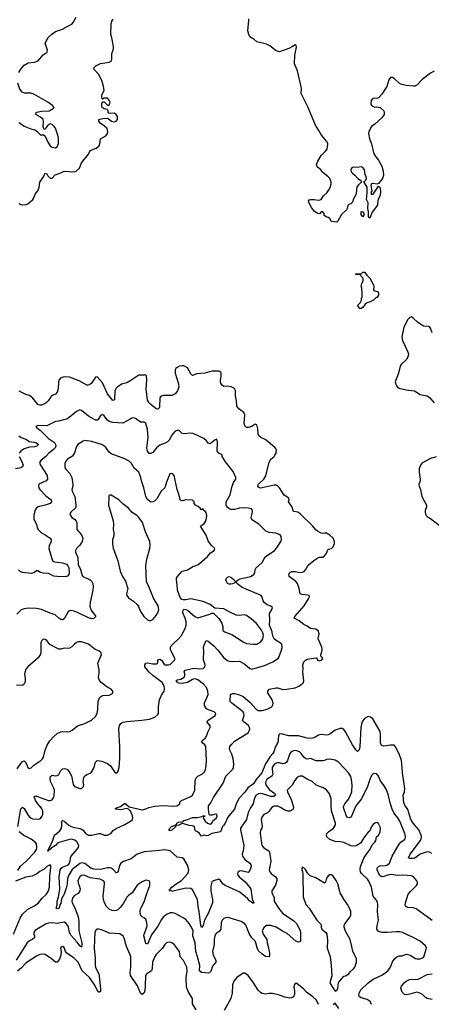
# Model space of a CAD drawing. Header units: inches. Extents: x 2001573 to 2220545, y 644482 to 846830.
# Tile 280 of 656: x 2123938 to 2128679, y 715723 to 727060. Entities that reach past the tile are written whole.
import ezdxf

# ---------------------------------------------------------------- set-up
doc = ezdxf.new("R2010")
doc.units = ezdxf.units.IN
doc.header["$MEASUREMENT"] = 0
doc.layers.add('C1721', color=7, linetype='Continuous')
doc.layers.add('C1722', color=7, linetype='Continuous')

msp = doc.modelspace()

# ---------------------------------------------------------------- linework, layer by layer
at = {"layer": 'C1721', "color": 5}
for points, elevation in [([(2123910, 718433), (2123950, 718496), (2123970, 718519), (2123990, 718527), (2124008, 718508), (2124030, 718450), (2124050, 718438), (2124070, 718445), (2124102, 718478), (2124180, 718530), (2124199, 718550), (2124211, 718570), (2124230, 718650), (2124253, 718707), (2124284, 718756), (2124330, 718806), (2124370, 718840), (2124410, 718860), (2124430, 718864), (2124490, 718859), (2124516, 718864), (2124541, 718879), (2124604, 718930), (2124690, 718956), (2124766, 718994), (2124810, 719036), (2124830, 719070), (2124838, 719122), (2124842, 719210), (2124857, 719250), (2124870, 719265), (2124890, 719277), (2124970, 719284), (2125001, 719299), (2125011, 719309), (2125010, 719330), (2124991, 719350), (2124940, 719380), (2124876, 719430), (2124858, 719450), (2124848, 719470), (2124846, 719490), (2124854, 719534), (2124855, 719575), (2124838, 719650), (2124874, 719730), (2124880, 719750), (2124875, 719770), (2124850, 719792), (2124806, 719810), (2124730, 719870), (2124650, 719897), (2124610, 719896), (2124592, 719888), (2124568, 719870), (2124540, 719840), (2124510, 719823), (2124490, 719818), (2124450, 719822), (2124410, 719812), (2124390, 719812), (2124349, 719830), (2124286, 719866), (2124249, 719910), (2124230, 719924), (2124210, 719929), (2124191, 719910), (2124182, 719890), (2124181, 719770), (2124175, 719745), (2124150, 719713), (2124030, 719610), (2124010, 719582), (2123995, 719530), (2124002, 719470), (2124000, 719440), (2123989, 719411), (2123970, 719394), (2123903, 719397)], 280), ([(2123916, 717770), (2123950, 717972), (2123970, 717991), (2123990, 717976), (2124030, 717905), (2124050, 717880), (2124070, 717865), (2124090, 717859), (2124146, 717854), (2124170, 717859), (2124176, 717864), (2124194, 717886), (2124204, 717910), (2124205, 717950), (2124190, 717982), (2124147, 718030), (2124121, 718070), (2124104, 718110), (2124110, 718119), (2124130, 718120), (2124270, 718069), (2124290, 718068), (2124310, 718079), (2124330, 718109), (2124335, 718125), (2124339, 718190), (2124333, 718213), (2124310, 718250), (2124294, 718290), (2124289, 718330), (2124293, 718347), (2124310, 718361), (2124350, 718355), (2124370, 718356), (2124379, 718361), (2124390, 718370), (2124410, 718416), (2124430, 718434), (2124450, 718438), (2124470, 718436), (2124490, 718425), (2124515, 718390), (2124533, 718353), (2124553, 718253), (2124571, 718231), (2124630, 718206), (2124650, 718206), (2124673, 718230), (2124677, 718250), (2124669, 718290), (2124676, 718330), (2124685, 718350), (2124712, 718368), (2124750, 718384), (2124763, 718397), (2124790, 718443), (2124810, 718510), (2124830, 718530), (2124883, 718523), (2124950, 718494), (2124984, 718470), (2125030, 718401), (2125050, 718383), (2125070, 718398), (2125082, 718450), (2125090, 718554), (2125090, 718690), (2125080, 718890), (2125086, 718934), (2125102, 718958), (2125127, 718973), (2125170, 718980), (2125346, 718994), (2125432, 719008), (2125495, 719030), (2125530, 719058), (2125536, 719070), (2125538, 719150), (2125549, 719230), (2125570, 719284), (2125600, 719330), (2125605, 719350), (2125601, 719390), (2125579, 719430), (2125470, 719510), (2125425, 719550), (2125380, 719610), (2125378, 719630), (2125390, 719650), (2125407, 719653), (2125470, 719644), (2125516, 719644), (2125527, 719653), (2125530, 719690), (2125550, 719698), (2125570, 719684), (2125601, 719641), (2125613, 719633), (2125650, 719631), (2125670, 719637), (2125688, 719650), (2125723, 719690), (2125724, 719710), (2125682, 719790), (2125675, 719810), (2125675, 719830), (2125683, 719850), (2125705, 719875), (2125767, 719930), (2125802, 719970), (2125818, 720000)], 260), ([(2128689, 716689), (2128504, 716824), (2128470, 716835), (2128410, 716837), (2128385, 716850), (2128377, 716870), (2128380, 716890), (2128413, 716990), (2128437, 717023), (2128507, 717090), (2128520, 717110), (2128518, 717130), (2128510, 717145), (2128475, 717190), (2128450, 717204), (2128351, 717211), (2128290, 717206), (2128217, 717217), (2128190, 717214), (2128130, 717194), (2128110, 717192), (2128090, 717201), (2128083, 717210), (2128056, 717270), (2128054, 717290), (2128060, 717300), (2128070, 717311), (2128090, 717317), (2128150, 717320), (2128173, 717330), (2128197, 717350), (2128226, 717430), (2128310, 717567), (2128329, 717591), (2128370, 717619), (2128378, 717630), (2128383, 717650), (2128375, 717690), (2128315, 717830), (2128293, 717870), (2128247, 717927), (2128228, 717968), (2128203, 718043), (2128182, 718142), (2128159, 718199), (2128137, 718237), (2128095, 718295), (2128070, 718349), (2128050, 718375), (2128030, 718381), (2128010, 718377), (2127990, 718358), (2127970, 718312), (2127944, 718230), (2127873, 718087), (2127809, 718010), (2127759, 717890), (2127750, 717878), (2127730, 717869), (2127710, 717879), (2127703, 717890), (2127666, 717990), (2127670, 718010), (2127682, 718030), (2127730, 718090), (2127762, 718170), (2127767, 718247), (2127759, 718310), (2127750, 718345), (2127730, 718384), (2127610, 718512), (2127570, 718534), (2127510, 718545), (2127470, 718542), (2127450, 718530), (2127430, 718525), (2127350, 718528), (2127290, 718552), (2127250, 718546), (2127230, 718552), (2127209, 718569), (2127181, 718610), (2127160, 718630), (2127130, 718642), (2127110, 718644), (2127090, 718643), (2127065, 718630), (2127050, 718610), (2127022, 718530), (2127009, 718511), (2126990, 718494), (2126970, 718490), (2126930, 718503), (2126910, 718505), (2126890, 718499), (2126870, 718486), (2126847, 718450), (2126844, 718430), (2126852, 718370), (2126846, 718354), (2126785, 718310), (2126772, 718290), (2126768, 718270), (2126772, 718250), (2126810, 718195), (2126875, 718150), (2126883, 718130), (2126863, 718117), (2126830, 718115), (2126750, 718142), (2126710, 718150), (2126690, 718148), (2126660, 718130), (2126640, 718090), (2126626, 718030), (2126595, 717985), (2126570, 717930), (2126549, 717850), (2126482, 717750), (2126482, 717730), (2126520, 717550), (2126513, 717490), (2126502, 717450), (2126505, 717430), (2126530, 717392), (2126588, 717348), (2126600, 717330), (2126604, 717310), (2126590, 717264), (2126570, 717241), (2126490, 717259), (2126470, 717257), (2126450, 717243), (2126446, 717230), (2126449, 717210), (2126467, 717190), (2126533, 717133), (2126590, 717068), (2126599, 717050), (2126616, 716936), (2126636, 716890), (2126630, 716885), (2126590, 716910), (2126563, 716943), (2126473, 717013), (2126303, 717090), (2126278, 717110), (2126250, 717147), (2126230, 717164), (2126170, 717144), (2126150, 717130), (2126138, 717082), (2126140, 717030), (2126159, 716930), (2126158, 716890), (2126110, 716768), (2126066, 716690), (2126050, 716629), (2126030, 716609), (2126023, 716630), (2126004, 716790), (2125992, 716850), (2125987, 716930), (2125930, 717042), (2125910, 717057), (2125850, 717060), (2125707, 717027), (2125685, 717025), (2125659, 717030), (2125670, 717050), (2125691, 717070), (2125741, 717110), (2125803, 717150), (2125873, 717230), (2125882, 717250), (2125885, 717270), (2125870, 717324), (2125830, 717399), (2125810, 717409), (2125750, 717419), (2125672, 717492), (2125610, 717503), (2125547, 717493), (2125370, 717478), (2125289, 717451), (2125223, 717397), (2125133, 717367), (2125103, 717350), (2125092, 717330), (2125070, 717243), (2125050, 717235), (2125014, 717274), (2124990, 717290), (2124975, 717295), (2124950, 717295), (2124870, 717276), (2124790, 717279), (2124759, 717290), (2124690, 717345), (2124650, 717353), (2124630, 717346), (2124590, 717310), (2124543, 717277), (2124503, 717210), (2124488, 717172), (2124486, 717110), (2124477, 717070), (2124450, 716992), (2124421, 716939), (2124410, 716885), (2124402, 716870), (2124392, 716830), (2124370, 716822), (2124358, 716830), (2124370, 716870), (2124370, 716910), (2124383, 716957), (2124399, 717050), (2124394, 717190), (2124403, 717270), (2124414, 717290), (2124430, 717303), (2124490, 717326), (2124502, 717338), (2124519, 717370), (2124522, 717410), (2124530, 717429), (2124600, 717510), (2124614, 717530), (2124618, 717550), (2124595, 717595), (2124573, 717613), (2124530, 717623), (2124510, 717620), (2124379, 717581), (2124350, 717551), (2124299, 717521), (2124290, 717507), (2124274, 717506), (2124270, 717488), (2124258, 717490), (2124266, 717494), (2124268, 717510), (2124313, 717590), (2124340, 717670), (2124401, 717719), (2124416, 717744), (2124423, 717770), (2124423, 717830), (2124430, 717839), (2124450, 717830), (2124505, 717785), (2124530, 717772), (2124550, 717763), (2124629, 717749), (2124657, 717737), (2124670, 717729), (2124695, 717690), (2124729, 717669), (2124770, 717669), (2124850, 717690), (2124870, 717688), (2124910, 717671), (2124950, 717672), (2124986, 717690), (2125016, 717724), (2125050, 717749), (2125150, 717792), (2125215, 717830), (2125236, 717850), (2125242, 717870), (2125232, 717910), (2125211, 717951), (2125190, 717970), (2125170, 717976), (2125103, 717963), (2125041, 717970), (2125043, 717977), (2125062, 717990), (2125099, 718001), (2125144, 718036), (2125150, 718039), (2125198, 717998), (2125350, 717964), (2125390, 717973), (2125426, 717990), (2125494, 718006), (2125591, 718011), (2125710, 718006), (2125748, 718010), (2125784, 718030), (2125784, 718050), (2125802, 718070), (2125910, 718114), (2125930, 718130), (2125954, 718190), (2125960, 718300), (2125969, 718331), (2125989, 718351), (2126042, 718378), (2126064, 718396), (2126076, 718424), (2126086, 718474), (2126090, 718530), (2126080, 718690), (2126070, 718710), (2126046, 718730), (2126032, 718750), (2126050, 718770), (2126078, 718790), (2126091, 718809), (2126105, 718855), (2126132, 718910), (2126130, 718930), (2126098, 718970), (2126104, 718990), (2126190, 719050), (2126195, 719070), (2126177, 719090), (2126112, 719112), (2126090, 719127), (2126065, 719165), (2126066, 719194), (2126094, 719250), (2126107, 719290), (2126106, 719330), (2126091, 719370), (2126053, 719410), (2125990, 719458), (2125959, 719470), (2125930, 719464), (2125869, 719430), (2125810, 719417), (2125770, 719422), (2125754, 719430), (2125739, 719450), (2125750, 719460), (2125795, 719465), (2125831, 719489), (2125839, 719510), (2125839, 719530), (2125831, 719550), (2125843, 719570), (2125945, 719595), (2126010, 719587), (2126050, 719589), (2126072, 719608), (2126075, 719630), (2126053, 719690), (2126057, 719790), (2126054, 719830), (2126058, 719850), (2126087, 719910), (2126110, 719904), (2126172, 719852), (2126221, 719801), (2126290, 719713), (2126330, 719681), (2126350, 719674), (2126390, 719670), (2126470, 719673), (2126530, 719641), (2126590, 719590), (2126610, 719583), (2126757, 719623), (2126854, 719666), (2126917, 719710), (2126951, 719790), (2126959, 719830), (2126956, 719870), (2126943, 719883), (2126890, 719911), (2126870, 719931), (2126856, 719956), (2126847, 720000)], 240), ([(2128680, 717460), (2128670, 717470), (2128655, 717475), (2128630, 717477), (2128550, 717451), (2128490, 717407), (2128470, 717400), (2128430, 717401), (2128417, 717410), (2128434, 717450), (2128554, 717610), (2128563, 717630), (2128566, 717650), (2128563, 717670), (2128535, 717730), (2128468, 717808), (2128441, 717850), (2128410, 717967), (2128375, 718015), (2128364, 718044), (2128355, 718130), (2128370, 718170), (2128372, 718208), (2128345, 718390), (2128344, 718450), (2128334, 718530), (2128310, 718607), (2128284, 718650), (2128270, 718683), (2128250, 718707), (2128210, 718708), (2128130, 718697), (2128110, 718702), (2128101, 718710), (2128092, 718732), (2128095, 718830), (2128090, 718865), (2128006, 719010), (2127979, 719030), (2127950, 719035), (2127910, 719012), (2127883, 718977), (2127873, 718947), (2127866, 718910), (2127854, 718686), (2127847, 718653), (2127830, 718633), (2127810, 718654), (2127770, 718711), (2127690, 718862), (2127670, 718887), (2127650, 718898), (2127630, 718899), (2127570, 718881), (2127510, 718835), (2127490, 718826), (2127470, 718823), (2127410, 718830), (2127380, 718820), (2127330, 718790), (2127290, 718782), (2127250, 718787), (2127150, 718814), (2127036, 718816), (2126950, 718836), (2126928, 718832), (2126918, 718810), (2126910, 718737), (2126885, 718690), (2126866, 718630), (2126854, 718610), (2126823, 718577), (2126767, 718493), (2126727, 718390), (2126660, 718310), (2126630, 718260), (2126565, 718215), (2126530, 718166), (2126465, 718095), (2126432, 718030), (2126410, 717971), (2126345, 717895), (2126330, 717870), (2126305, 717810), (2126290, 717787), (2126272, 717770), (2126252, 717708), (2126149, 717691), (2126110, 717667), (2126090, 717661), (2126070, 717669), (2126052, 717668), (2126030, 717658), (2126008, 717688), (2125986, 717710), (2125962, 717722), (2125955, 717735), (2125950, 717772), (2125930, 717778), (2125890, 717780), (2125830, 717802), (2125810, 717805), (2125770, 717787), (2125741, 717781), (2125734, 717786), (2125739, 717779), (2125735, 717770), (2125690, 717727), (2125670, 717722), (2125650, 717730), (2125685, 717770), (2125720, 717780), (2125743, 717797), (2125750, 717812), (2125770, 717820), (2125810, 717825), (2125830, 717838), (2125871, 717849), (2125930, 717875), (2125986, 717874), (2126036, 717884), (2126050, 717892), (2126070, 717892), (2126071, 717889), (2126066, 717886), (2126054, 717886), (2126052, 717870), (2126061, 717850), (2126075, 717830), (2126101, 717810), (2126130, 717799), (2126150, 717808), (2126164, 717836), (2126206, 717870), (2126211, 717891), (2126207, 717907), (2126190, 717912), (2126150, 717901), (2126130, 717899), (2126123, 717903), (2126119, 717910), (2126113, 717970), (2126113, 718007), (2126139, 718041), (2126170, 718105), (2126282, 718270), (2126311, 718350), (2126374, 718410), (2126391, 718430), (2126400, 718450), (2126403, 718490), (2126396, 718550), (2126382, 718602), (2126358, 718650), (2126354, 718670), (2126360, 718690), (2126380, 718720), (2126410, 718752), (2126570, 718850), (2126582, 718870), (2126588, 718890), (2126585, 718910), (2126572, 718932), (2126523, 718970), (2126505, 718990), (2126523, 719050), (2126521, 719070), (2126511, 719091), (2126380, 719190), (2126361, 719210), (2126364, 719290), (2126390, 719303), (2126410, 719303), (2126470, 719285), (2126510, 719266), (2126590, 719203), (2126662, 719122), (2126686, 719106), (2126730, 719106), (2126790, 719122), (2126841, 719150), (2126854, 719170), (2126856, 719190), (2126845, 719230), (2126796, 719310), (2126795, 719330), (2126810, 719350), (2126890, 719366), (2126910, 719366), (2126969, 719349), (2127015, 719350), (2127110, 719366), (2127159, 719390), (2127200, 719420), (2127207, 719430), (2127212, 719448), (2127197, 719550), (2127201, 719590), (2127198, 719630), (2127210, 719665), (2127230, 719685), (2127250, 719696), (2127354, 719714), (2127362, 719710), (2127367, 719687), (2127390, 719676), (2127419, 719690), (2127429, 719710), (2127406, 719730), (2127405, 719745), (2127419, 719781), (2127422, 719810), (2127416, 719836), (2127374, 719930), (2127388, 719990), (2127384, 720000)], 220), ([(2126329, 720000), (2126381, 719981), (2126510, 719897), (2126550, 719877), (2126630, 719868), (2126670, 719870), (2126710, 719894), (2126726, 719910), (2126737, 719930), (2126744, 719970), (2126742, 719990), (2126737, 720000)], 260), ([(2127990, 715722), (2127975, 715755), (2127939, 715779), (2127870, 715797), (2127853, 715810), (2127845, 715830), (2127848, 715850), (2127868, 715890), (2127950, 715970), (2128009, 716011), (2128117, 716063), (2128176, 716110), (2128210, 716150), (2128230, 716211), (2128259, 716250), (2128283, 716270), (2128310, 716282), (2128343, 716283), (2128390, 716299), (2128410, 716298), (2128436, 716290), (2128496, 716250), (2128510, 716245), (2128550, 716245), (2128570, 716253), (2128594, 716270), (2128625, 716370), (2128610, 716396), (2128549, 716449), (2128470, 716491), (2128348, 716548), (2128317, 716557), (2128278, 716558), (2128170, 716548), (2128109, 716549), (2128070, 716563), (2128053, 716590), (2128054, 716630), (2128070, 716690), (2128057, 716790), (2128062, 716870), (2128059, 716899), (2128045, 716925), (2128008, 716970), (2127989, 717070), (2127960, 717140), (2127943, 717163), (2127874, 717230), (2127863, 717250), (2127860, 717270), (2127864, 717310), (2127906, 717414), (2127975, 717510), (2127999, 717561), (2128030, 717591), (2128040, 717610), (2128049, 717650), (2128070, 717671), (2128090, 717706), (2128094, 717750), (2128090, 717768), (2128070, 717804), (2128050, 717815), (2128030, 717809), (2128008, 717792), (2127990, 717770), (2127970, 717722), (2127950, 717704), (2127910, 717653), (2127863, 717577), (2127812, 717548), (2127778, 717542), (2127750, 717547), (2127670, 717585), (2127630, 717595), (2127570, 717598), (2127510, 717622), (2127475, 717650), (2127470, 717670), (2127475, 717690), (2127495, 717710), (2127551, 717750), (2127574, 717790), (2127574, 717810), (2127530, 717950), (2127525, 718010), (2127527, 718090), (2127507, 718147), (2127472, 718192), (2127434, 718214), (2127370, 718238), (2127350, 718250), (2127307, 718290), (2127250, 718314), (2127190, 718348), (2127170, 718351), (2127154, 718346), (2127130, 718330), (2127104, 718296), (2127075, 718245), (2127020, 718190), (2127023, 718170), (2127063, 718083), (2127089, 718010), (2127091, 717990), (2127086, 717970), (2127067, 717953), (2127050, 717946), (2127030, 717945), (2126990, 717957), (2126942, 717990), (2126910, 718003), (2126870, 718006), (2126844, 717996), (2126812, 717948), (2126791, 717929), (2126750, 717908), (2126722, 717870), (2126718, 717850), (2126729, 717770), (2126725, 717750), (2126712, 717728), (2126706, 717690), (2126728, 717550), (2126750, 717524), (2126808, 717490), (2126814, 717474), (2126832, 717370), (2126813, 717273), (2126818, 717250), (2126834, 717230), (2126884, 717190), (2126898, 717170), (2126900, 717150), (2126884, 717096), (2126842, 717030), (2126840, 717010), (2126869, 716950), (2126869, 716910), (2126918, 716830), (2126968, 716768), (2127090, 716687), (2127130, 716650), (2127168, 716570), (2127173, 716550), (2127172, 716448), (2127150, 716439), (2127119, 716450), (2127018, 716538), (2126965, 716565), (2126890, 716611), (2126830, 716630), (2126782, 716630), (2126750, 716604), (2126732, 716570), (2126742, 716530), (2126783, 716470), (2126787, 716430), (2126800, 716390), (2126815, 716310), (2126816, 716290), (2126810, 716269), (2126770, 716274), (2126730, 716299), (2126690, 716339), (2126672, 716372), (2126659, 716430), (2126649, 716450), (2126612, 716490), (2126579, 716539), (2126545, 716625), (2126530, 716650), (2126490, 716676), (2126350, 716718), (2126330, 716722), (2126310, 716718), (2126290, 716710), (2126268, 716690), (2126257, 716663), (2126253, 716587), (2126237, 716563), (2126201, 716539), (2126187, 716513), (2126178, 716470), (2126177, 716410), (2126159, 716330), (2126166, 716290), (2126198, 716230), (2126198, 716210), (2126159, 716161), (2126138, 716102), (2126129, 716091), (2126110, 716083), (2126030, 716089), (2126010, 716110), (2126014, 716170), (2125987, 716270), (2125966, 716330), (2125959, 716430), (2125933, 716510), (2125934, 716570), (2125929, 716590), (2125910, 716624), (2125890, 716654), (2125850, 716698), (2125820, 716720), (2125730, 716768), (2125698, 716778), (2125670, 716775), (2125630, 716757), (2125590, 716726), (2125570, 716698), (2125530, 716624), (2125457, 716523), (2125410, 716416), (2125390, 716424), (2125367, 716510), (2125370, 716530), (2125402, 716610), (2125406, 716630), (2125403, 716663), (2125390, 716702), (2125376, 716716), (2125350, 716729), (2125330, 716749), (2125325, 716790), (2125330, 716822), (2125370, 716903), (2125401, 716999), (2125436, 717090), (2125438, 717130), (2125430, 717144), (2125390, 717152), (2125350, 717135), (2125290, 717095), (2125232, 717008), (2125190, 716977), (2125170, 716955), (2125134, 716886), (2125100, 716840), (2125070, 716811), (2125050, 716802), (2125030, 716800), (2125004, 716804), (2124970, 716818), (2124938, 716850), (2124916, 716890), (2124904, 716930), (2124899, 716970), (2124916, 717110), (2124915, 717130), (2124905, 717145), (2124862, 717162), (2124750, 717179), (2124690, 717205), (2124670, 717210), (2124650, 717205), (2124630, 717190), (2124608, 717150), (2124610, 717121), (2124624, 717090), (2124634, 717054), (2124630, 717030), (2124610, 716997), (2124570, 716975), (2124550, 716954), (2124541, 716930), (2124540, 716910), (2124544, 716890), (2124573, 716833), (2124612, 716730), (2124618, 716678), (2124619, 716570), (2124653, 716430), (2124655, 716405), (2124650, 716381), (2124630, 716397), (2124600, 716440), (2124530, 716517), (2124513, 716550), (2124500, 716610), (2124491, 716631), (2124470, 716658), (2124450, 716668), (2124370, 716655), (2124310, 716661), (2124270, 716659), (2124243, 716650), (2124138, 716590), (2124114, 716570), (2124102, 716550), (2124102, 716530), (2124110, 716510), (2124108, 716490), (2124083, 716470), (2124050, 716453), (2124024, 716430), (2123896, 716230)], 260), ([(2123915, 717265), (2123946, 717314), (2124012, 717370), (2124109, 717470), (2124130, 717507), (2124136, 717530), (2124132, 717570), (2124118, 717590), (2124070, 717624), (2123985, 717665), (2123930, 717708)], 260), ([(2123865, 716530), (2123944, 716716), (2123970, 716762), (2124030, 716819), (2124110, 716858), (2124153, 716890), (2124195, 716945), (2124246, 716990), (2124271, 717030), (2124283, 717070), (2124284, 717196), (2124298, 717298), (2124298, 717318), (2124290, 717329), (2124250, 717311), (2124220, 717280), (2124170, 717252), (2124136, 717224), (2124081, 717199), (2124010, 717187), (2123890, 717139)], 260), ([(2125970, 715661), (2125927, 715727), (2125927, 715790), (2125883, 715863), (2125860, 715920), (2125856, 716030), (2125865, 716105), (2125861, 716150), (2125826, 716226), (2125787, 716270), (2125780, 716330), (2125718, 716410), (2125690, 716432), (2125670, 716438), (2125644, 716436), (2125630, 716432), (2125610, 716413), (2125581, 716370), (2125510, 716296), (2125490, 716267), (2125467, 716210), (2125465, 716135), (2125456, 716110), (2125399, 716070), (2125386, 716054), (2125383, 715930), (2125378, 715882), (2125370, 715855), (2125350, 715836), (2125330, 715852), (2125294, 715934), (2125214, 716054), (2125209, 716089), (2125216, 716150), (2125216, 716270), (2125211, 716291), (2125168, 716390), (2125143, 716483), (2125130, 716509), (2125090, 716535), (2124970, 716541), (2124890, 716577), (2124850, 716590), (2124830, 716589), (2124819, 716581), (2124805, 716555), (2124794, 716370), (2124807, 716250), (2124808, 716170), (2124812, 716150), (2124848, 716070), (2124853, 716050), (2124868, 715892), (2124868, 715872), (2124856, 715864), (2124850, 715863), (2124830, 715887), (2124802, 715942), (2124742, 716030), (2124658, 716110), (2124610, 716208), (2124570, 716250), (2124481, 716310), (2124466, 716330), (2124450, 716378), (2124430, 716389), (2124410, 716378), (2124406, 716370), (2124415, 716330), (2124412, 716290), (2124397, 716243), (2124370, 716210), (2124350, 716210), (2124306, 716246), (2124230, 716295), (2124210, 716302), (2124170, 716298), (2124130, 716277), (2124025, 716210), (2124001, 716190), (2123958, 716142), (2123914, 716106)], 280), ([(2127381, 715721), (2127355, 715770), (2127314, 715810), (2127243, 715863), (2127210, 715897), (2127130, 715962), (2127110, 715962), (2127101, 715950), (2127096, 715924), (2127103, 715870), (2127101, 715839), (2127090, 715810), (2127070, 715798), (2127050, 715795), (2126990, 715805), (2126929, 715830), (2126850, 715849), (2126811, 715849), (2126770, 715840), (2126730, 715848), (2126710, 715859), (2126685, 715885), (2126632, 715970), (2126570, 716056), (2126530, 716081), (2126510, 716080), (2126437, 716030), (2126404, 715990), (2126390, 715948), (2126385, 715850), (2126370, 715790), (2126293, 715650)], 280), ([(2128690, 715777), (2128630, 715790), (2128610, 715803), (2128577, 715837), (2128537, 715857), (2128510, 715863), (2128430, 715839), (2128394, 715834), (2128370, 715837), (2128343, 715863), (2128327, 715910), (2128335, 715930), (2128365, 715970), (2128390, 715990), (2128426, 716010), (2128450, 716012), (2128493, 716007), (2128527, 716013), (2128630, 716068), (2128690, 716075)], 240), ([(2127613, 715673), (2127570, 715738), (2127550, 715718)], 280)]:
    msp.add_lwpolyline(points, dxfattribs=dict(at, elevation=elevation))
at = {"layer": 'C1721', "color": 5, "elevation": 280}
msp.add_lwpolyline([(2127190, 717306), (2127187, 717273), (2127194, 717254), (2127198, 717218), (2127201, 716961), (2127234, 716874), (2127271, 716831), (2127360, 716690), (2127405, 716645), (2127410, 716630), (2127409, 716610), (2127416, 716590), (2127465, 716550), (2127477, 716530), (2127482, 716458), (2127479, 716370), (2127512, 716272), (2127525, 716170), (2127531, 716050), (2127511, 715970), (2127531, 715930), (2127570, 715876), (2127590, 715881), (2127601, 715910), (2127609, 715970), (2127617, 715983), (2127670, 716047), (2127690, 716051), (2127730, 716074), (2127745, 716095), (2127781, 716130), (2127796, 716150), (2127818, 716210), (2127816, 716250), (2127775, 716330), (2127765, 716390), (2127744, 716470), (2127690, 716565), (2127676, 716610), (2127676, 716630), (2127684, 716650), (2127743, 716730), (2127750, 716746), (2127750, 716790), (2127736, 716830), (2127714, 716874), (2127673, 716933), (2127630, 717005), (2127602, 717110), (2127582, 717150), (2127550, 717197), (2127530, 717212), (2127510, 717214), (2127490, 717203), (2127470, 717174), (2127461, 717130), (2127450, 717119), (2127350, 717180), (2127284, 717204), (2127258, 717230), (2127230, 717277), (2127210, 717295), (2127198, 717298)], close=True, dxfattribs=at)
at = {"layer": 'C1722', "color": 5}
for points, elevation in [([(2123928, 726450), (2123950, 726490), (2123990, 726535), (2124036, 726564), (2124110, 726572), (2124150, 726587), (2124210, 726654), (2124255, 726685), (2124259, 726710), (2124232, 726790), (2124267, 726853), (2124307, 726893), (2124350, 726924), (2124429, 726950), (2124453, 726967), (2124537, 727010), (2124554, 727026), (2124587, 727090)], 240), ([(2123930, 724944), (2123950, 724933), (2123970, 724930), (2124010, 724932), (2124030, 724939), (2124088, 724990), (2124100, 725010), (2124115, 725050), (2124146, 725090), (2124164, 725130), (2124169, 725190), (2124213, 725250), (2124230, 725291), (2124250, 725285), (2124263, 725263), (2124290, 725236), (2124310, 725236), (2124348, 725272), (2124410, 725295), (2124435, 725310), (2124450, 725314), (2124570, 725310), (2124590, 725315), (2124628, 725352), (2124650, 725411), (2124732, 725510), (2124748, 725552), (2124820, 725580), (2124850, 725604), (2124862, 725630), (2124868, 725690), (2124930, 725724), (2124948, 725750), (2124954, 725770), (2124951, 725790), (2124940, 725810), (2124915, 725835), (2124865, 725870), (2124849, 725890), (2124849, 725911), (2124897, 725923), (2124946, 725926), (2124960, 725920), (2124995, 725890), (2125030, 725885), (2125050, 725890), (2125064, 725910), (2125064, 725944), (2125050, 725969), (2125030, 725982), (2124970, 725978), (2124958, 725990), (2124958, 726010), (2124950, 726026), (2124910, 726035), (2124889, 726050), (2124882, 726070), (2124882, 726090), (2124890, 726114), (2124910, 726114), (2124950, 726074), (2124970, 726074), (2124979, 726110), (2124970, 726135), (2124950, 726155), (2124910, 726158), (2124890, 726146), (2124888, 726150), (2124882, 726170), (2124884, 726190), (2124909, 726250), (2124905, 726290), (2124889, 726350), (2124849, 726430), (2124792, 726490), (2124797, 726510), (2124816, 726530), (2124830, 726537), (2124870, 726554), (2124970, 726569), (2124990, 726582), (2124995, 726590), (2125001, 726610), (2125001, 726670), (2125018, 726722), (2125019, 726750), (2125001, 726850), (2124988, 726890), (2124990, 727010), (2124998, 727042), (2125014, 727066)], 220), ([(2128713, 726467), (2128670, 726444), (2128573, 726370), (2128513, 726307), (2128490, 726296), (2128470, 726293), (2128390, 726301), (2128335, 726315), (2128310, 726330), (2128250, 726384), (2128230, 726393), (2128210, 726393), (2128190, 726367), (2128166, 726290), (2128110, 726204), (2128070, 726162), (2128050, 726154), (2128010, 726155), (2128001, 726150), (2127985, 726130), (2127983, 726090), (2127991, 726070), (2128030, 726054), (2128050, 726055), (2128090, 726047), (2128130, 726010), (2128135, 725990), (2128135, 725970), (2128107, 725930), (2128030, 725856), (2127991, 725830), (2127982, 725818), (2127958, 725770), (2127955, 725750), (2127968, 725690), (2127991, 725631), (2128016, 725516), (2128039, 725479), (2128070, 725442), (2128110, 725373), (2128126, 725314), (2128128, 725270), (2128116, 725230), (2128070, 725175), (2128052, 725168), (2128010, 725175), (2127990, 725169), (2127981, 725150), (2127991, 725110), (2127992, 725090), (2127981, 725070), (2127990, 725052), (2128010, 725052), (2128070, 725142), (2128090, 725122), (2128093, 725070), (2128087, 725030), (2128062, 724978), (2128057, 724930), (2128048, 724910), (2127998, 724842), (2127970, 724775), (2127961, 724781), (2127955, 724795), (2127954, 724846), (2127947, 724887), (2127953, 724950), (2127933, 724990), (2127941, 725070), (2127938, 725130), (2127910, 725182), (2127898, 725190), (2127910, 725196), (2127926, 725214), (2127932, 725230), (2127929, 725250), (2127916, 725276), (2127909, 725330), (2127903, 725343), (2127890, 725359), (2127870, 725366), (2127830, 725359), (2127780, 725360), (2127765, 725355), (2127757, 725343), (2127753, 725330), (2127757, 725310), (2127770, 725291), (2127797, 725270), (2127830, 725236), (2127866, 725210), (2127874, 725190), (2127841, 725159), (2127821, 725130), (2127816, 725110), (2127814, 725050), (2127783, 724997), (2127770, 724957), (2127750, 724941), (2127727, 724933), (2127718, 724922), (2127710, 724885), (2127702, 724870), (2127643, 724817), (2127601, 724739), (2127592, 724730), (2127530, 724738), (2127508, 724770), (2127490, 724782), (2127466, 724790), (2127446, 724806), (2127446, 724830), (2127430, 724846), (2127410, 724846), (2127390, 724826), (2127370, 724828), (2127335, 724850), (2127299, 724899), (2127270, 724949), (2127265, 724975), (2127273, 724987), (2127286, 724990), (2127330, 724990), (2127379, 724981), (2127410, 724990), (2127435, 725030), (2127474, 725066), (2127500, 725100), (2127513, 725127), (2127524, 725170), (2127525, 725190), (2127510, 725230), (2127492, 725252), (2127430, 725300), (2127407, 725330), (2127365, 725365), (2127358, 725390), (2127370, 725430), (2127410, 725496), (2127458, 725542), (2127478, 725570), (2127484, 725596), (2127485, 725630), (2127476, 725656), (2127414, 725730), (2127385, 725785), (2127345, 725845), (2127258, 726058), (2127228, 726110), (2127181, 726210), (2127182, 726270), (2127139, 726470), (2127104, 726550), (2127107, 726650), (2127125, 726745), (2127121, 726761), (2127110, 726772), (2127078, 726750), (2127036, 726730), (2126930, 726690), (2126890, 726703), (2126818, 726758), (2126779, 726779), (2126670, 726804), (2126636, 726836), (2126590, 726864), (2126576, 726890), (2126564, 726930), (2126578, 727050), (2126576, 727070)], 180), ([(2123930, 725876), (2123990, 725835), (2124065, 725805), (2124112, 725792), (2124130, 725782), (2124170, 725743), (2124190, 725731), (2124210, 725738), (2124230, 725718), (2124261, 725650), (2124290, 725606), (2124310, 725593), (2124350, 725585), (2124370, 725597), (2124384, 725636), (2124383, 725697), (2124377, 725730), (2124350, 725810), (2124333, 725833), (2124312, 725852), (2124290, 725860), (2124266, 725850), (2124241, 725819), (2124230, 725795), (2124221, 725801), (2124210, 725826), (2124213, 725887), (2124208, 725910), (2124179, 725939), (2124122, 725970), (2124129, 725990), (2124150, 725998), (2124193, 726007), (2124278, 726010), (2124323, 726037), (2124335, 726050), (2124316, 726070), (2124261, 726110), (2124101, 726201), (2124067, 726213), (2123994, 726214), (2123965, 726225), (2123940, 726260), (2123918, 726330)], 240), ([(2128690, 723456), (2128671, 723510), (2128660, 723520), (2128650, 723528), (2128590, 723531), (2128518, 723578), (2128470, 723625), (2128450, 723637), (2128430, 723631), (2128410, 723609), (2128362, 723518), (2128338, 723410), (2128345, 723365), (2128379, 723299), (2128409, 723230), (2128415, 723210), (2128413, 723190), (2128395, 723150), (2128332, 723090), (2128319, 723070), (2128302, 722990), (2128261, 722890), (2128272, 722850), (2128290, 722830), (2128310, 722818), (2128390, 722798), (2128485, 722785), (2128550, 722745), (2128630, 722728), (2128658, 722710), (2128712, 722650)], 220), ([(2127384, 720000), (2127378, 720018), (2127350, 720041), (2127289, 720049), (2127250, 720077), (2127210, 720096), (2127158, 720138), (2127098, 720170), (2127105, 720190), (2127213, 720310), (2127266, 720390), (2127275, 720415), (2127270, 720430), (2127255, 720435), (2127190, 720440), (2127169, 720449), (2127157, 720510), (2127137, 720570), (2127118, 720590), (2127042, 720650), (2127036, 720670), (2127045, 720690), (2127074, 720706), (2127110, 720706), (2127170, 720695), (2127190, 720697), (2127213, 720707), (2127230, 720725), (2127262, 720778), (2127326, 720834), (2127370, 720865), (2127390, 720870), (2127430, 720870), (2127450, 720885), (2127467, 720910), (2127490, 720965), (2127530, 720971), (2127550, 720991), (2127565, 721030), (2127563, 721050), (2127547, 721090), (2127510, 721124), (2127470, 721147), (2127450, 721149), (2127430, 721145), (2127411, 721149), (2127369, 721170), (2127348, 721188), (2127315, 721230), (2127170, 721372), (2127142, 721390), (2127090, 721397), (2127074, 721454), (2127033, 721510), (2127041, 721530), (2127036, 721550), (2126985, 721585), (2126932, 721670), (2126912, 721690), (2126890, 721700), (2126870, 721700), (2126730, 721668), (2126710, 721667), (2126690, 721676), (2126680, 721690), (2126687, 721713), (2126750, 721769), (2126773, 721807), (2126813, 721967), (2126830, 721998), (2126867, 722030), (2126876, 722044), (2126890, 722070), (2126894, 722110), (2126876, 722136), (2126799, 722199), (2126765, 722225), (2126717, 722250), (2126693, 722270), (2126685, 722290), (2126682, 722350), (2126670, 722396), (2126650, 722402), (2126610, 722377), (2126570, 722363), (2126550, 722365), (2126530, 722384), (2126522, 722410), (2126530, 722510), (2126518, 722538), (2126461, 722581), (2126437, 722610), (2126436, 722670), (2126424, 722730), (2126423, 722790), (2126413, 722813), (2126373, 722833), (2126330, 722840), (2126290, 722838), (2126270, 722850), (2126256, 722870), (2126250, 722890), (2126250, 722910), (2126260, 722950), (2126257, 722990), (2126250, 723004), (2126234, 723014), (2126150, 723013), (2126070, 722990), (2125979, 722981), (2125930, 722962), (2125910, 722981), (2125869, 723050), (2125830, 723074), (2125810, 723076), (2125778, 723070), (2125750, 723056), (2125736, 723044), (2125727, 723030), (2125730, 722991), (2125768, 722868), (2125770, 722830), (2125755, 722785), (2125727, 722753), (2125690, 722732), (2125593, 722733), (2125570, 722726), (2125561, 722719), (2125553, 722707), (2125547, 722593), (2125530, 722574), (2125510, 722579), (2125447, 722630), (2125428, 722648), (2125410, 722679), (2125394, 722810), (2125404, 722910), (2125397, 722957), (2125390, 722969), (2125374, 722966), (2125310, 722968), (2125216, 722904), (2125170, 722879), (2125110, 722862), (2125067, 722833), (2125050, 722818), (2125035, 722785), (2125030, 722684), (2125010, 722675), (2124950, 722752), (2124890, 722877), (2124830, 722949), (2124810, 722945), (2124766, 722874), (2124743, 722857), (2124728, 722852), (2124710, 722852), (2124623, 722903), (2124510, 722945), (2124453, 722947), (2124410, 722935), (2124390, 722910), (2124384, 722890), (2124380, 722810), (2124369, 722770), (2124350, 722750), (2124306, 722730), (2124266, 722670), (2124248, 722652), (2124230, 722639), (2124190, 722623), (2124170, 722621), (2124150, 722627), (2124090, 722702), (2124050, 722731), (2124010, 722744), (2123930, 722783)], 220), ([(2126847, 720000), (2126845, 720010), (2126815, 720090), (2126820, 720150), (2126816, 720224), (2126843, 720270), (2126849, 720290), (2126830, 720309), (2126790, 720323), (2126753, 720350), (2126743, 720370), (2126732, 720410), (2126720, 720430), (2126501, 720521), (2126437, 720570), (2126432, 720590), (2126455, 720610), (2126479, 720621), (2126598, 720650), (2126636, 720670), (2126646, 720690), (2126651, 720729), (2126657, 720743), (2126730, 720810), (2126765, 720875), (2126872, 720948), (2126901, 720979), (2126945, 721050), (2126952, 721070), (2126949, 721110), (2126939, 721130), (2126888, 721148), (2126810, 721157), (2126773, 721170), (2126691, 721251), (2126618, 721298), (2126609, 721309), (2126605, 721330), (2126620, 721390), (2126618, 721410), (2126606, 721426), (2126570, 721436), (2126530, 721439), (2126470, 721436), (2126410, 721421), (2126370, 721421), (2126345, 721430), (2126323, 721450), (2126314, 721470), (2126316, 721510), (2126363, 721590), (2126386, 721690), (2126402, 721730), (2126426, 721770), (2126427, 721790), (2126397, 721857), (2126310, 721969), (2126269, 722030), (2126269, 722049), (2126230, 722069), (2126213, 722090), (2126216, 722196), (2126210, 722229), (2126190, 722224), (2126130, 722176), (2126110, 722183), (2126091, 722211), (2126058, 722238), (2125934, 722294), (2125910, 722298), (2125830, 722290), (2125810, 722296), (2125773, 722330), (2125750, 722331), (2125730, 722321), (2125705, 722295), (2125690, 722278), (2125660, 722220), (2125640, 722200), (2125615, 722185), (2125550, 722161), (2125515, 722130), (2125470, 722077), (2125450, 722064), (2125430, 722066), (2125411, 722091), (2125404, 722130), (2125416, 722250), (2125410, 722344), (2125390, 722410), (2125370, 722425), (2125330, 722426), (2125270, 722467), (2125250, 722475), (2125230, 722472), (2125210, 722462), (2125127, 722413), (2125010, 722423), (2124970, 722433), (2124950, 722448), (2124910, 722497), (2124890, 722513), (2124870, 722501), (2124842, 722458), (2124830, 722450), (2124810, 722447), (2124730, 722495), (2124650, 722561), (2124630, 722566), (2124592, 722548), (2124490, 722466), (2124390, 722438), (2124350, 722433), (2124250, 722383), (2124150, 722386), (2124130, 722379), (2124125, 722370), (2124130, 722363), (2124175, 722335), (2124203, 722303), (2124270, 722239), (2124340, 722190), (2124352, 722170), (2124354, 722150), (2124346, 722130), (2124329, 722110), (2124275, 722070), (2124239, 722030), (2124185, 721990), (2124170, 721970), (2124169, 721950), (2124178, 721930), (2124254, 721810), (2124260, 721770), (2124241, 721750), (2124160, 721710), (2124153, 721690), (2124158, 721670), (2124170, 721650), (2124238, 721578), (2124300, 721530), (2124304, 721510), (2124290, 721490), (2124230, 721470), (2124149, 721451), (2124130, 721440), (2124112, 721410), (2124100, 721350), (2124101, 721310), (2124133, 721250), (2124140, 721210), (2124151, 721190), (2124190, 721151), (2124230, 721130), (2124288, 721090), (2124299, 721070), (2124301, 721050), (2124279, 721001), (2124275, 720970), (2124315, 720830), (2124337, 720817), (2124430, 720807), (2124477, 720790), (2124493, 720773), (2124502, 720750), (2124509, 720691), (2124505, 720670), (2124490, 720651), (2124470, 720645), (2124370, 720647), (2124330, 720654), (2124270, 720682), (2124207, 720687), (2124176, 720696), (2124147, 720713), (2124130, 720714), (2124107, 720693), (2124075, 720685), (2123970, 720695), (2123945, 720705), (2123924, 720724)], 240), ([(2126737, 720000), (2126723, 720030), (2126666, 720106), (2126602, 720162), (2126550, 720198), (2126527, 720207), (2126470, 720199), (2126430, 720203), (2126357, 720237), (2126290, 720278), (2126185, 720285), (2126130, 720325), (2126050, 720362), (2125910, 720392), (2125850, 720380), (2125820, 720380), (2125805, 720385), (2125786, 720406), (2125755, 720490), (2125753, 720553), (2125744, 720610), (2125745, 720630), (2125755, 720650), (2125810, 720710), (2125870, 720724), (2125930, 720762), (2125994, 720786), (2126010, 720798), (2126100, 720880), (2126137, 720923), (2126178, 720950), (2126186, 720970), (2126147, 721007), (2126110, 721061), (2126085, 721125), (2126021, 721230), (2126062, 721258), (2126078, 721282), (2126090, 721315), (2126095, 721350), (2126087, 721387), (2126078, 721398), (2126058, 721410), (2126050, 721426), (2126030, 721418), (2126016, 721436), (2125994, 721454), (2125962, 721470), (2125949, 721490), (2125948, 721510), (2125930, 721528), (2125850, 721533), (2125810, 721519), (2125790, 721522), (2125767, 721607), (2125750, 721650), (2125716, 721810), (2125702, 721830), (2125690, 721835), (2125668, 721830), (2125630, 721734), (2125610, 721670), (2125568, 721632), (2125516, 721544), (2125490, 721516), (2125470, 721507), (2125450, 721505), (2125410, 721537), (2125390, 721569), (2125368, 721670), (2125341, 721750), (2125334, 721790), (2125310, 721850), (2125256, 721896), (2125224, 721950), (2125197, 721977), (2125150, 722005), (2124990, 722061), (2124970, 722079), (2124930, 722133), (2124890, 722165), (2124770, 722204), (2124690, 722214), (2124670, 722208), (2124608, 722170), (2124593, 722147), (2124568, 722072), (2124547, 722033), (2124490, 721999), (2124470, 721978), (2124458, 721950), (2124458, 721910), (2124467, 721887), (2124514, 721834), (2124538, 721790), (2124550, 721710), (2124550, 721690), (2124540, 721650), (2124543, 721630), (2124574, 721570), (2124585, 721470), (2124585, 721450), (2124580, 721440), (2124528, 721390), (2124516, 721370), (2124519, 721359), (2124537, 721330), (2124569, 721309), (2124587, 721287), (2124595, 721270), (2124597, 721250), (2124595, 721190), (2124649, 721130), (2124664, 721090), (2124663, 721070), (2124656, 721050), (2124630, 721010), (2124592, 720970), (2124582, 720950), (2124581, 720930), (2124606, 720866), (2124610, 720786), (2124640, 720730), (2124659, 720659), (2124670, 720644), (2124730, 720621), (2124748, 720610), (2124768, 720590), (2124780, 720570), (2124786, 720530), (2124782, 720490), (2124750, 720350), (2124745, 720310), (2124748, 720290), (2124760, 720260), (2124814, 720190), (2124805, 720175), (2124793, 720167), (2124770, 720163), (2124730, 720171), (2124611, 720231), (2124566, 720250), (2124530, 720257), (2124510, 720253), (2124498, 720242), (2124450, 720160), (2124430, 720148), (2124410, 720155), (2124387, 720170), (2124348, 720208), (2124290, 720226), (2124189, 720270), (2124130, 720281), (2124037, 720283), (2123990, 720276), (2123956, 720264), (2123905, 720215)], 260), ([(2123927, 722267), (2123955, 722250), (2124009, 722229), (2124050, 722204), (2124122, 722190), (2124154, 722170), (2124136, 722150), (2124110, 722142), (2124050, 722137), (2123990, 722117), (2123950, 722092), (2123930, 722070)], 220), ([(2123932, 722030), (2123956, 721990), (2123972, 721950), (2123977, 721930), (2123972, 721910), (2123950, 721901), (2123890, 721889)], 220), ([(2128733, 722027), (2128671, 722009), (2128570, 721952), (2128555, 721930), (2128538, 721890), (2128537, 721850), (2128552, 721770), (2128550, 721750), (2128536, 721710), (2128537, 721690), (2128553, 721650), (2128570, 721570), (2128623, 721470), (2128624, 721450), (2128609, 721410), (2128607, 721390), (2128610, 721370), (2128620, 721350), (2128630, 721338), (2128670, 721316), (2128770, 721239)], 220), ([(2125818, 720000), (2125844, 720050), (2125855, 720090), (2125855, 720125), (2125845, 720170), (2125817, 720230), (2125815, 720250), (2125828, 720272), (2125850, 720270), (2125870, 720263), (2125955, 720190), (2125970, 720179), (2125990, 720173), (2126126, 720214), (2126150, 720228), (2126170, 720227), (2126230, 720167), (2126266, 720110), (2126278, 720070), (2126276, 720030), (2126282, 720022), (2126301, 720010), (2126329, 720000)], 260)]:
    msp.add_lwpolyline(points, dxfattribs=dict(at, elevation=elevation))
for points, elevation in [([(2127890, 724789), (2127870, 724818), (2127870, 724851), (2127890, 724846), (2127901, 724830), (2127903, 724810)], 180), ([(2127870, 723734), (2127855, 723735), (2127829, 723770), (2127859, 723801), (2127875, 723830), (2127875, 723850), (2127882, 723870), (2127882, 723910), (2127878, 723970), (2127869, 723990), (2127878, 724022), (2127895, 724050), (2127895, 724075), (2127888, 724088), (2127866, 724110), (2127862, 724122), (2127850, 724126), (2127810, 724126), (2127806, 724130), (2127810, 724134), (2127870, 724134), (2127890, 724154), (2127910, 724152), (2127930, 724131), (2127937, 724117), (2127970, 724084), (2127990, 724051), (2128013, 724007), (2128015, 723990), (2128011, 723951), (2128030, 723938), (2128058, 723930), (2128072, 723910), (2128070, 723888), (2128050, 723862), (2128041, 723859), (2128011, 723830), (2127976, 723810), (2127941, 723799), (2127917, 723783), (2127890, 723747)], 180), ([(2124990, 721585), (2124976, 721584), (2124970, 721582), (2124964, 721570), (2124962, 721470), (2125013, 721290), (2125018, 721250), (2125015, 721190), (2125024, 721150), (2125022, 721118), (2125005, 721070), (2125005, 721025), (2125016, 720976), (2125068, 720830), (2125096, 720710), (2125121, 720650), (2125156, 720596), (2125185, 720510), (2125167, 720450), (2125171, 720431), (2125190, 720405), (2125250, 720363), (2125290, 720327), (2125305, 720305), (2125330, 720245), (2125367, 720187), (2125411, 720151), (2125430, 720142), (2125450, 720142), (2125470, 720152), (2125510, 720198), (2125529, 720231), (2125540, 720270), (2125532, 720310), (2125478, 720398), (2125434, 720514), (2125400, 720590), (2125389, 720770), (2125401, 720850), (2125437, 720970), (2125441, 721010), (2125438, 721050), (2125385, 721165), (2125351, 721270), (2125310, 721328), (2125290, 721347), (2125231, 721391), (2125190, 721434), (2125125, 721485), (2125079, 721530)], 280), ([(2126370, 720559), (2126350, 720562), (2126333, 720570), (2126322, 720582), (2126313, 720610), (2126319, 720630), (2126330, 720643), (2126350, 720649), (2126370, 720643), (2126408, 720610), (2126416, 720596), (2126426, 720590), (2126409, 720571), (2126390, 720563)], 240)]:
    msp.add_lwpolyline(points, close=True, dxfattribs=dict(at, elevation=elevation))

doc.saveas('drawing.dxf')
